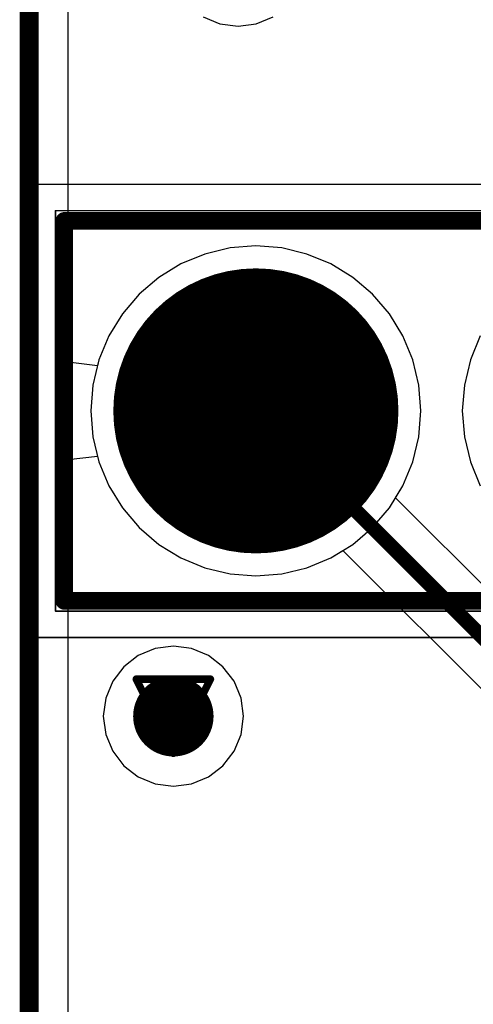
# Model space of a CAD drawing. Header units: millimetres. Extents: x 138 to 555, y 26 to 334.
# Tile 393 of 656: x 228 to 231, y 281 to 288. Entities that reach past the tile are written whole.
import ezdxf

# ---------------------------------------------------------------- set-up
doc = ezdxf.new("R2010")
doc.units = ezdxf.units.MM
for name, color, linetype in [('BottomLayer', 5, 'Continuous'), ('BottomSolder', 6, 'Continuous'), ('DrillDrawing', 1, 'Continuous'), ('Mechanical20', 56, 'Continuous'), ('Mechanical27', 56, 'Continuous'), ('MidLayer1', 16, 'Continuous'), ('MidLayer2', 76, 'Continuous'), ('MidLayer3', 90, 'Continuous'), ('MidLayer4', 156, 'Continuous'), ('MultiLayer', 9, 'Continuous'), ('PadHoleLayer', 156, 'Continuous'), ('TopLayer', 1, 'Continuous'), ('TopOverlay', 2, 'Continuous'), ('TopSolder', 216, 'Continuous'), ('ViaHoleLayer', 16, 'Continuous')]:
    doc.layers.add(name, color=color, linetype=linetype)

# ---------------------------------------------------------------- blocks, each defined once
blk = doc.blocks.new('CON_SAMTEC_TSW_103_07_F_S_799')
at = {"layer": 'BottomLayer', "const_width": 0.925}
for points in [[(-0.4625, 0, 1), (0.4625, 0, 1)], [(2.0775, 0, 1), (3.0025, 0, 1)]]:
    blk.add_lwpolyline(points, format="xyb", close=True, dxfattribs=at)
at = {"layer": 'BottomLayer'}
blk.add_solid([(-3.465, -0.925), (-1.615, -0.925), (-3.465, 0.925), (-1.615, 0.925)], dxfattribs=at)
at = {"layer": 'BottomSolder', "const_width": 0.975}
for points in [[(-0.4875, 0, 1), (0.4875, 0, 1)], [(2.0525, 0, 1), (3.0275, 0, 1)]]:
    blk.add_lwpolyline(points, format="xyb", close=True, dxfattribs=at)
at = {"layer": 'BottomSolder'}
blk.add_solid([(-3.515, -0.975), (-1.565, -0.975), (-3.515, 0.975), (-1.565, 0.975)], dxfattribs=at)
at = {"layer": 'Mechanical20', "const_width": 0.01}
for points in [[(-4.09, 1.55), (-4.09, -1.55)], [(4.09, 1.55), (-4.09, 1.55)], [(4.09, 1.55), (4.09, -1.55)], [(4.09, -1.55), (-4.09, -1.55)]]:
    blk.add_lwpolyline(points, dxfattribs=at)
at = {"layer": 'Mechanical20', "const_width": 0.005}
for points in [[(-4.0925, 1.55, 1), (-4.0875, 1.55, 1)], [(-4.0925, 1.55, 1), (-4.0875, 1.55, 1)], [(4.0875, 1.55, 1), (4.0925, 1.55, 1)], [(4.0875, 1.55, 1), (4.0925, 1.55, 1)], [(-4.0925, -1.55, 1), (-4.0875, -1.55, 1)], [(-4.0925, -1.55, 1), (-4.0875, -1.55, 1)], [(4.0875, -1.55, 1), (4.0925, -1.55, 1)], [(4.0875, -1.55, 1), (4.0925, -1.55, 1)]]:
    blk.add_lwpolyline(points, format="xyb", close=True, dxfattribs=at)
at = {"layer": 'Mechanical27'}
for p, q in [((-2.6348, 0.357), (-2.492, 0.4998)), ((-2.492, 0.4998), (-2.492, -0.5)), ((-2.73, 0.3094), (-2.6348, 0.357))]:
    blk.add_line(p, q, dxfattribs=at)
at = {"layer": 'Mechanical27', "const_width": 0.01}
for points in [[(-3.91, 1.37), (-3.91, -1.37)], [(3.91, 1.37), (-3.91, 1.37)], [(3.91, 1.37), (3.91, -1.37)], [(-1.615, 0.925), (-3.465, 0.925)], [(-3.465, 0.925), (-3.465, -0.925)], [(-1.615, 0.925), (-1.615, -0.925)], [(-1.615, -0.925), (-3.465, -0.925)], [(3.91, -1.37), (-3.91, -1.37)]]:
    blk.add_lwpolyline(points, dxfattribs=at)
at = {"layer": 'Mechanical27'}
for points, const_width in [([(-3.9125, 1.37, 1), (-3.9075, 1.37, 1)], 0.005), ([(-3.9125, 1.37, 1), (-3.9075, 1.37, 1)], 0.005), ([(3.9075, 1.37, 1), (3.9125, 1.37, 1)], 0.005), ([(3.9075, 1.37, 1), (3.9125, 1.37, 1)], 0.005), ([(-3.4675, 0.925, 1), (-3.4625, 0.925, 1)], 0.005), ([(-3.4675, 0.925, 1), (-3.4625, 0.925, 1)], 0.005), ([(-1.6175, 0.925, 1), (-1.6125, 0.925, 1)], 0.005), ([(-1.6175, 0.925, 1), (-1.6125, 0.925, 1)], 0.005), ([(0.925, 0, 1), (-0.925, 0, 1)], 0.01), ([(3.465, 0, 1), (1.615, 0, 1)], 0.01), ([(-0.9275, 0, 1), (-0.9225, 0, 1)], 0.005), ([(0.9225, 0, 1), (0.9275, 0, 1)], 0.005), ([(1.6125, 0, 1), (1.6175, 0, 1)], 0.005), ([(3.4625, 0, 1), (3.4675, 0, 1)], 0.005), ([(-3.4675, -0.925, 1), (-3.4625, -0.925, 1)], 0.005), ([(-3.4675, -0.925, 1), (-3.4625, -0.925, 1)], 0.005), ([(-1.6175, -0.925, 1), (-1.6125, -0.925, 1)], 0.005), ([(-1.6175, -0.925, 1), (-1.6125, -0.925, 1)], 0.005), ([(-3.9125, -1.37, 1), (-3.9075, -1.37, 1)], 0.005), ([(-3.9125, -1.37, 1), (-3.9075, -1.37, 1)], 0.005), ([(3.9075, -1.37, 1), (3.9125, -1.37, 1)], 0.005), ([(3.9075, -1.37, 1), (3.9125, -1.37, 1)], 0.005)]:
    blk.add_lwpolyline(points, format="xyb", close=True, dxfattribs=dict(at, const_width=const_width))
at = {"layer": 'MidLayer1', "const_width": 0.925}
for points in [[(-3.0025, 0, 1), (-2.0775, 0, 1)], [(-0.4625, 0, 1), (0.4625, 0, 1)], [(2.0775, 0, 1), (3.0025, 0, 1)]]:
    blk.add_lwpolyline(points, format="xyb", close=True, dxfattribs=at)
at = {"layer": 'MidLayer2', "const_width": 0.925}
for points in [[(-3.0025, 0, 1), (-2.0775, 0, 1)], [(-0.4625, 0, 1), (0.4625, 0, 1)], [(2.0775, 0, 1), (3.0025, 0, 1)]]:
    blk.add_lwpolyline(points, format="xyb", close=True, dxfattribs=at)
at = {"layer": 'MidLayer3', "const_width": 0.925}
for points in [[(-3.0025, 0, 1), (-2.0775, 0, 1)], [(-0.4625, 0, 1), (0.4625, 0, 1)], [(2.0775, 0, 1), (3.0025, 0, 1)]]:
    blk.add_lwpolyline(points, format="xyb", close=True, dxfattribs=at)
at = {"layer": 'MidLayer4', "const_width": 0.925}
for points in [[(-3.0025, 0, 1), (-2.0775, 0, 1)], [(-0.4625, 0, 1), (0.4625, 0, 1)], [(2.0775, 0, 1), (3.0025, 0, 1)]]:
    blk.add_lwpolyline(points, format="xyb", close=True, dxfattribs=at)
at = {"layer": 'MultiLayer', "const_width": 0.925}
for points in [[(-0.4625, 0, 1), (0.4625, 0, 1)], [(2.0775, 0, 1), (3.0025, 0, 1)]]:
    blk.add_lwpolyline(points, format="xyb", close=True, dxfattribs=at)
at = {"layer": 'PadHoleLayer', "const_width": 0.5}
for points in [[(-2.79, 0, 1), (-2.29, 0, 1)], [(-0.25, 0, 1), (0.25, 0, 1)], [(2.29, 0, 1), (2.79, 0, 1)]]:
    blk.add_lwpolyline(points, format="xyb", close=True, dxfattribs=at)
at = {"layer": 'TopLayer', "const_width": 0.925}
for points in [[(-0.4625, 0, 1), (0.4625, 0, 1)], [(2.0775, 0, 1), (3.0025, 0, 1)]]:
    blk.add_lwpolyline(points, format="xyb", close=True, dxfattribs=at)
at = {"layer": 'TopLayer'}
blk.add_solid([(-3.465, -0.925), (-1.615, -0.925), (-3.465, 0.925), (-1.615, 0.925)], dxfattribs=at)
at = {"layer": 'TopOverlay'}
for p, q in [((-4.3865, -0.5948), (-4.3865, 0.6049)), ((-4.1009, -0.3663), (-4.2151, -0.4234)), ((-4.2151, -0.4234), (-4.3865, -0.5948))]:
    blk.add_line(p, q, dxfattribs=at)
at = {"layer": 'TopOverlay', "const_width": 0.12}
for points in [[(-3.85, 1.3), (-3.85, -1.3)], [(3.85, 1.3), (-3.85, 1.3)], [(3.85, 1.3), (3.85, -1.3)], [(3.85, -1.3), (-3.85, -1.3)]]:
    blk.add_lwpolyline(points, dxfattribs=at)
at = {"layer": 'TopOverlay', "const_width": 0.06}
for points in [[(-3.88, 1.3, 1), (-3.82, 1.3, 1)], [(-3.88, 1.3, 1), (-3.82, 1.3, 1)], [(3.82, 1.3, 1), (3.88, 1.3, 1)], [(3.82, 1.3, 1), (3.88, 1.3, 1)], [(-3.88, -1.3, 1), (-3.82, -1.3, 1)], [(-3.88, -1.3, 1), (-3.82, -1.3, 1)], [(3.82, -1.3, 1), (3.88, -1.3, 1)], [(3.82, -1.3, 1), (3.88, -1.3, 1)]]:
    blk.add_lwpolyline(points, format="xyb", close=True, dxfattribs=at)
at = {"layer": 'TopSolder', "const_width": 0.975}
for points in [[(-0.4875, 0, 1), (0.4875, 0, 1)], [(2.0525, 0, 1), (3.0275, 0, 1)]]:
    blk.add_lwpolyline(points, format="xyb", close=True, dxfattribs=at)
at = {"layer": 'TopSolder'}
blk.add_solid([(-3.515, -0.975), (-1.565, -0.975), (-3.515, 0.975), (-1.565, 0.975)], dxfattribs=at)

msp = doc.modelspace()

# ---------------------------------------------------------------- linework, layer by layer
at = {"layer": 'BottomLayer'}
for p, q in [((229.3281, 286.229), (229.1559, 286.1877)), ((229.5046, 286.2429), (229.3281, 286.229)), ((229.6812, 286.229), (229.5046, 286.2429)), ((229.8534, 286.1877), (229.6812, 286.229)), ((229.1559, 286.1877), (228.9923, 286.1199)), ((230.017, 286.1199), (229.8534, 286.1877)), ((228.9923, 286.1199), (228.8413, 286.0274)), ((230.168, 286.0274), (230.017, 286.1199)), ((228.8413, 286.0274), (228.7067, 285.9124)), ((230.3026, 285.9124), (230.168, 286.0274)), ((228.7067, 285.9124), (228.5917, 285.7778)), ((230.4176, 285.7778), (230.3026, 285.9124)), ((228.5917, 285.7778), (228.4992, 285.6268)), ((230.5101, 285.6268), (230.4176, 285.7778)), ((228.4992, 285.6268), (228.4314, 285.4632)), ((230.5779, 285.4632), (230.5101, 285.6268)), ((231.0392, 285.6268), (230.9714, 285.4632)), ((228.4314, 285.4632), (228.3901, 285.291)), ((230.6192, 285.291), (230.5779, 285.4632)), ((230.9714, 285.4632), (230.9301, 285.291)), ((228.3901, 285.291), (228.3762, 285.1145)), ((230.6331, 285.1145), (230.6192, 285.291)), ((230.9301, 285.291), (230.9162, 285.1145)), ((228.3762, 285.1145), (228.3901, 284.9379)), ((230.6192, 284.9379), (230.6331, 285.1145)), ((230.9162, 285.1145), (230.9301, 284.9379)), ((228.3901, 284.9379), (228.4314, 284.7657)), ((230.5779, 284.7657), (230.6192, 284.9379)), ((230.9301, 284.9379), (230.9714, 284.7657)), ((228.4314, 284.7657), (228.4992, 284.6021)), ((230.5101, 284.6021), (230.5779, 284.7657)), ((230.9714, 284.7657), (231.0392, 284.6021)), ((228.4992, 284.6021), (228.5917, 284.4511)), ((230.4176, 284.4511), (230.5101, 284.6021)), ((228.5917, 284.4511), (228.7067, 284.3165)), ((230.3026, 284.3165), (230.4176, 284.4511)), ((228.7067, 284.3165), (228.8413, 284.2015)), ((230.168, 284.2015), (230.3026, 284.3165)), ((228.8413, 284.2015), (228.9923, 284.109)), ((230.017, 284.109), (230.168, 284.2015)), ((228.9923, 284.109), (229.1559, 284.0412)), ((229.8534, 284.0412), (230.017, 284.109)), ((229.1559, 284.0412), (229.3281, 283.9999)), ((229.6812, 283.9999), (229.8534, 284.0412)), ((229.3281, 283.9999), (229.5046, 283.986)), ((229.5046, 283.986), (229.6812, 283.9999))]:
    msp.add_line(p, q, dxfattribs=at)
at = {"layer": 'BottomLayer', "const_width": 0.275}
msp.add_lwpolyline([(228.8028, 283.0255, 1), (229.0778, 283.0255, 1)], format="xyb", close=True, dxfattribs=at)
at = {"layer": 'DrillDrawing', "const_width": 0.0508}
for points in [[(229.2506, 285.3685), (229.7586, 285.3685)], [(229.2506, 285.3685), (229.5046, 284.8605)], [(229.5046, 284.8605), (229.7586, 285.3685)], [(228.6863, 283.2795), (229.1943, 283.2795)], [(228.6863, 283.2795), (228.9403, 282.7715)], [(228.9403, 282.7715), (229.1943, 283.2795)], [(228.7879, 283.1779), (229.0927, 283.1779)], [(228.7879, 283.1779), (228.9403, 282.8731)], [(228.9403, 282.8731), (229.0927, 283.1779)]]:
    msp.add_lwpolyline(points, dxfattribs=at)
at = {"layer": 'DrillDrawing', "const_width": 0.0254}
for points in [[(229.2379, 285.3685, 1), (229.2633, 285.3685, 1)], [(229.2379, 285.3685, 1), (229.2633, 285.3685, 1)], [(229.7459, 285.3685, 1), (229.7713, 285.3685, 1)], [(229.7459, 285.3685, 1), (229.7713, 285.3685, 1)], [(229.4919, 284.8605, 1), (229.5173, 284.8605, 1)], [(229.4919, 284.8605, 1), (229.5173, 284.8605, 1)], [(228.6736, 283.2795, 1), (228.699, 283.2795, 1)], [(228.6736, 283.2795, 1), (228.699, 283.2795, 1)], [(229.1816, 283.2795, 1), (229.207, 283.2795, 1)], [(229.1816, 283.2795, 1), (229.207, 283.2795, 1)], [(228.7752, 283.1779, 1), (228.8006, 283.1779, 1)], [(228.7752, 283.1779, 1), (228.8006, 283.1779, 1)], [(229.08, 283.1779, 1), (229.1054, 283.1779, 1)], [(229.08, 283.1779, 1), (229.1054, 283.1779, 1)], [(228.9276, 282.8731, 1), (228.953, 282.8731, 1)], [(228.9276, 282.8731, 1), (228.953, 282.8731, 1)], [(228.9276, 282.7715, 1), (228.953, 282.7715, 1)], [(228.9276, 282.7715, 1), (228.953, 282.7715, 1)]]:
    msp.add_lwpolyline(points, format="xyb", close=True, dxfattribs=at)
at = {"layer": 'MidLayer1'}
for p, q in [((229.1431, 287.8099), (229.2587, 287.762)), ((229.2587, 287.762), (229.3827, 287.7457)), ((229.3827, 287.7457), (229.5067, 287.762)), ((229.5067, 287.762), (229.6222, 287.8099)), ((229.3281, 286.229), (229.1559, 286.1877)), ((229.5046, 286.2429), (229.3281, 286.229)), ((229.6812, 286.229), (229.5046, 286.2429)), ((229.8534, 286.1877), (229.6812, 286.229)), ((229.1559, 286.1877), (228.9923, 286.1199)), ((230.017, 286.1199), (229.8534, 286.1877)), ((228.9923, 286.1199), (228.8413, 286.0274)), ((230.168, 286.0274), (230.017, 286.1199)), ((228.8413, 286.0274), (228.7067, 285.9124)), ((230.3026, 285.9124), (230.168, 286.0274)), ((228.7067, 285.9124), (228.5917, 285.7778)), ((230.4176, 285.7778), (230.3026, 285.9124)), ((228.5917, 285.7778), (228.4992, 285.6268)), ((230.5101, 285.6268), (230.4176, 285.7778)), ((228.4992, 285.6268), (228.4314, 285.4632)), ((230.5779, 285.4632), (230.5101, 285.6268)), ((231.0392, 285.6268), (230.9714, 285.4632)), ((228.4314, 285.4632), (228.3901, 285.291)), ((230.6192, 285.291), (230.5779, 285.4632)), ((230.9714, 285.4632), (230.9301, 285.291)), ((228.3901, 285.291), (228.3762, 285.1145)), ((230.6331, 285.1145), (230.6192, 285.291)), ((230.9301, 285.291), (230.9162, 285.1145)), ((228.3762, 285.1145), (228.3901, 284.9379)), ((230.6192, 284.9379), (230.6331, 285.1145)), ((230.9162, 285.1145), (230.9301, 284.9379)), ((228.3901, 284.9379), (228.4314, 284.7657)), ((230.5779, 284.7657), (230.6192, 284.9379)), ((230.9301, 284.9379), (230.9714, 284.7657)), ((228.4314, 284.7657), (228.4992, 284.6021)), ((230.5101, 284.6021), (230.5779, 284.7657)), ((230.9714, 284.7657), (231.0392, 284.6021)), ((228.4992, 284.6021), (228.5917, 284.4511)), ((230.4176, 284.4511), (230.5101, 284.6021)), ((228.5917, 284.4511), (228.7067, 284.3165)), ((230.3026, 284.3165), (230.4176, 284.4511)), ((228.7067, 284.3165), (228.8413, 284.2015)), ((230.168, 284.2015), (230.3026, 284.3165)), ((228.8413, 284.2015), (228.9923, 284.109)), ((230.017, 284.109), (230.168, 284.2015)), ((228.9923, 284.109), (229.1559, 284.0412)), ((229.8534, 284.0412), (230.017, 284.109)), ((229.1559, 284.0412), (229.3281, 283.9999)), ((229.6812, 283.9999), (229.8534, 284.0412)), ((229.3281, 283.9999), (229.5046, 283.986)), ((229.5046, 283.986), (229.6812, 283.9999)), ((228.9403, 283.5046), (228.8163, 283.4882)), ((229.0643, 283.4882), (228.9403, 283.5046)), ((228.7008, 283.4404), (228.6016, 283.3642)), ((228.8163, 283.4882), (228.7008, 283.4404)), ((229.1799, 283.4404), (229.0643, 283.4882)), ((229.2791, 283.3642), (229.1799, 283.4404)), ((228.6016, 283.3642), (228.5254, 283.265)), ((229.3553, 283.265), (229.2791, 283.3642)), ((228.5254, 283.265), (228.4776, 283.1495)), ((229.4031, 283.1495), (229.3553, 283.265)), ((228.4776, 283.1495), (228.4612, 283.0255)), ((229.4194, 283.0255), (229.4031, 283.1495)), ((228.4612, 283.0255), (228.4776, 282.9015)), ((229.4031, 282.9015), (229.4194, 283.0255)), ((228.4776, 282.9015), (228.5254, 282.7859)), ((229.3553, 282.7859), (229.4031, 282.9015)), ((228.5254, 282.7859), (228.6016, 282.6867)), ((229.2791, 282.6867), (229.3553, 282.7859)), ((228.6016, 282.6867), (228.7008, 282.6105)), ((229.1799, 282.6105), (229.2791, 282.6867)), ((228.7008, 282.6105), (228.8163, 282.5627)), ((228.8163, 282.5627), (228.9403, 282.5464)), ((228.9403, 282.5464), (229.0643, 282.5627)), ((229.0643, 282.5627), (229.1799, 282.6105))]:
    msp.add_line(p, q, dxfattribs=at)
at = {"layer": 'MidLayer1', "const_width": 0.275}
msp.add_lwpolyline([(228.8028, 283.0255, 1), (229.0778, 283.0255, 1)], format="xyb", close=True, dxfattribs=at)
at = {"layer": 'MidLayer2'}
for p, q in [((229.3281, 286.229), (229.1559, 286.1877)), ((229.5046, 286.2429), (229.3281, 286.229)), ((229.6812, 286.229), (229.5046, 286.2429)), ((229.8534, 286.1877), (229.6812, 286.229)), ((229.1559, 286.1877), (228.9923, 286.1199)), ((230.017, 286.1199), (229.8534, 286.1877)), ((228.9923, 286.1199), (228.8413, 286.0274)), ((230.168, 286.0274), (230.017, 286.1199)), ((228.8413, 286.0274), (228.7067, 285.9124)), ((230.3026, 285.9124), (230.168, 286.0274)), ((228.7067, 285.9124), (228.5917, 285.7778)), ((230.4176, 285.7778), (230.3026, 285.9124)), ((228.5917, 285.7778), (228.4992, 285.6268)), ((230.5101, 285.6268), (230.4176, 285.7778)), ((228.4992, 285.6268), (228.4314, 285.4632)), ((230.5779, 285.4632), (230.5101, 285.6268)), ((231.0392, 285.6268), (230.9714, 285.4632)), ((228.4314, 285.4632), (228.3901, 285.291)), ((230.6192, 285.291), (230.5779, 285.4632)), ((230.9714, 285.4632), (230.9301, 285.291)), ((228.3901, 285.291), (228.3762, 285.1145)), ((230.6331, 285.1145), (230.6192, 285.291)), ((230.9301, 285.291), (230.9162, 285.1145)), ((228.3762, 285.1145), (228.3901, 284.9379)), ((230.6192, 284.9379), (230.6331, 285.1145)), ((230.9162, 285.1145), (230.9301, 284.9379)), ((228.3901, 284.9379), (228.4314, 284.7657)), ((230.5779, 284.7657), (230.6192, 284.9379)), ((230.9301, 284.9379), (230.9714, 284.7657)), ((228.4314, 284.7657), (228.4992, 284.6021)), ((230.5101, 284.6021), (230.5779, 284.7657)), ((230.9714, 284.7657), (231.0392, 284.6021)), ((228.4992, 284.6021), (228.5917, 284.4511)), ((230.4176, 284.4511), (230.5101, 284.6021)), ((228.5917, 284.4511), (228.7067, 284.3165)), ((230.3026, 284.3165), (230.4176, 284.4511)), ((228.7067, 284.3165), (228.8413, 284.2015)), ((230.168, 284.2015), (230.3026, 284.3165)), ((228.8413, 284.2015), (228.9923, 284.109)), ((230.017, 284.109), (230.168, 284.2015)), ((228.9923, 284.109), (229.1559, 284.0412)), ((229.8534, 284.0412), (230.017, 284.109)), ((229.1559, 284.0412), (229.3281, 283.9999)), ((229.6812, 283.9999), (229.8534, 284.0412)), ((229.3281, 283.9999), (229.5046, 283.986)), ((229.5046, 283.986), (229.6812, 283.9999))]:
    msp.add_line(p, q, dxfattribs=at)
at = {"layer": 'MidLayer2', "const_width": 0.275}
msp.add_lwpolyline([(228.8028, 283.0255, 1), (229.0778, 283.0255, 1)], format="xyb", close=True, dxfattribs=at)
at = {"layer": 'MidLayer3'}
for p, q in [((229.3281, 286.229), (229.1559, 286.1877)), ((229.5046, 286.2429), (229.3281, 286.229)), ((229.6812, 286.229), (229.5046, 286.2429)), ((229.8534, 286.1877), (229.6812, 286.229)), ((229.1559, 286.1877), (228.9923, 286.1199)), ((230.017, 286.1199), (229.8534, 286.1877)), ((228.9923, 286.1199), (228.8413, 286.0274)), ((230.168, 286.0274), (230.017, 286.1199)), ((228.8413, 286.0274), (228.7067, 285.9124)), ((230.3026, 285.9124), (230.168, 286.0274)), ((228.7067, 285.9124), (228.5917, 285.7778)), ((230.4176, 285.7778), (230.3026, 285.9124)), ((228.5917, 285.7778), (228.4992, 285.6268)), ((230.5101, 285.6268), (230.4176, 285.7778)), ((228.4992, 285.6268), (228.4314, 285.4632)), ((230.5779, 285.4632), (230.5101, 285.6268)), ((231.0392, 285.6268), (230.9714, 285.4632)), ((228.4314, 285.4632), (228.3901, 285.291)), ((230.6192, 285.291), (230.5779, 285.4632)), ((230.9714, 285.4632), (230.9301, 285.291)), ((228.3901, 285.291), (228.3762, 285.1145)), ((230.6331, 285.1145), (230.6192, 285.291)), ((230.9301, 285.291), (230.9162, 285.1145)), ((228.3762, 285.1145), (228.3901, 284.9379)), ((230.6192, 284.9379), (230.6331, 285.1145)), ((230.9162, 285.1145), (230.9301, 284.9379)), ((228.3901, 284.9379), (228.4314, 284.7657)), ((230.5779, 284.7657), (230.6192, 284.9379)), ((230.9301, 284.9379), (230.9714, 284.7657)), ((228.4314, 284.7657), (228.4992, 284.6021)), ((230.5101, 284.6021), (230.5779, 284.7657)), ((230.9714, 284.7657), (231.0392, 284.6021)), ((228.4992, 284.6021), (228.5917, 284.4511)), ((230.4176, 284.4511), (230.5101, 284.6021)), ((228.5917, 284.4511), (228.7067, 284.3165)), ((230.3026, 284.3165), (230.4176, 284.4511)), ((228.7067, 284.3165), (228.8413, 284.2015)), ((230.168, 284.2015), (230.3026, 284.3165)), ((228.8413, 284.2015), (228.9923, 284.109)), ((230.017, 284.109), (230.168, 284.2015)), ((228.9923, 284.109), (229.1559, 284.0412)), ((229.8534, 284.0412), (230.017, 284.109)), ((229.1559, 284.0412), (229.3281, 283.9999)), ((229.6812, 283.9999), (229.8534, 284.0412)), ((229.3281, 283.9999), (229.5046, 283.986)), ((229.5046, 283.986), (229.6812, 283.9999))]:
    msp.add_line(p, q, dxfattribs=at)
at = {"layer": 'MidLayer3', "const_width": 0.275}
msp.add_lwpolyline([(228.8028, 283.0255, 1), (229.0778, 283.0255, 1)], format="xyb", close=True, dxfattribs=at)
at = {"layer": 'MidLayer4'}
for p, q in [((229.1431, 287.8099), (229.2587, 287.762)), ((229.2587, 287.762), (229.3827, 287.7457)), ((229.3827, 287.7457), (229.5067, 287.762)), ((229.5067, 287.762), (229.6222, 287.8099)), ((229.3281, 286.229), (229.1559, 286.1877)), ((229.5046, 286.2429), (229.3281, 286.229)), ((229.6812, 286.229), (229.5046, 286.2429)), ((229.8534, 286.1877), (229.6812, 286.229)), ((229.1559, 286.1877), (228.9923, 286.1199)), ((230.017, 286.1199), (229.8534, 286.1877)), ((228.9923, 286.1199), (228.8413, 286.0274)), ((230.168, 286.0274), (230.017, 286.1199)), ((228.8413, 286.0274), (228.7067, 285.9124)), ((230.3026, 285.9124), (230.168, 286.0274)), ((228.7067, 285.9124), (228.5917, 285.7778)), ((230.4176, 285.7778), (230.3026, 285.9124)), ((228.5917, 285.7778), (228.4992, 285.6268)), ((230.5101, 285.6268), (230.4176, 285.7778)), ((228.4992, 285.6268), (228.4314, 285.4632)), ((230.5779, 285.4632), (230.5101, 285.6268)), ((231.0392, 285.6268), (230.9714, 285.4632)), ((228.4314, 285.4632), (228.3901, 285.291)), ((230.6192, 285.291), (230.5779, 285.4632)), ((230.9714, 285.4632), (230.9301, 285.291)), ((228.3901, 285.291), (228.3762, 285.1145)), ((230.6331, 285.1145), (230.6192, 285.291)), ((230.9301, 285.291), (230.9162, 285.1145)), ((228.3762, 285.1145), (228.3901, 284.9379)), ((230.6192, 284.9379), (230.6331, 285.1145)), ((230.9162, 285.1145), (230.9301, 284.9379)), ((228.3901, 284.9379), (228.4314, 284.7657)), ((230.5779, 284.7657), (230.6192, 284.9379)), ((230.9301, 284.9379), (230.9714, 284.7657)), ((228.4314, 284.7657), (228.4992, 284.6021)), ((230.5101, 284.6021), (230.5779, 284.7657)), ((230.9714, 284.7657), (231.0392, 284.6021)), ((228.4992, 284.6021), (228.5917, 284.4511)), ((230.4176, 284.4511), (230.5101, 284.6021)), ((228.5917, 284.4511), (228.7067, 284.3165)), ((230.3026, 284.3165), (230.4176, 284.4511)), ((228.7067, 284.3165), (228.8413, 284.2015)), ((230.168, 284.2015), (230.3026, 284.3165)), ((228.8413, 284.2015), (228.9923, 284.109)), ((230.017, 284.109), (230.168, 284.2015)), ((228.9923, 284.109), (229.1559, 284.0412)), ((229.8534, 284.0412), (230.017, 284.109)), ((229.1559, 284.0412), (229.3281, 283.9999)), ((229.6812, 283.9999), (229.8534, 284.0412)), ((229.3281, 283.9999), (229.5046, 283.986)), ((229.5046, 283.986), (229.6812, 283.9999)), ((228.9403, 283.5046), (228.8163, 283.4882)), ((229.0643, 283.4882), (228.9403, 283.5046)), ((228.7008, 283.4404), (228.6016, 283.3642)), ((228.8163, 283.4882), (228.7008, 283.4404)), ((229.1799, 283.4404), (229.0643, 283.4882)), ((229.2791, 283.3642), (229.1799, 283.4404)), ((228.6016, 283.3642), (228.5254, 283.265)), ((229.3553, 283.265), (229.2791, 283.3642)), ((228.5254, 283.265), (228.4776, 283.1495)), ((229.4031, 283.1495), (229.3553, 283.265)), ((228.4776, 283.1495), (228.4612, 283.0255)), ((229.4194, 283.0255), (229.4031, 283.1495)), ((228.4612, 283.0255), (228.4776, 282.9015)), ((229.4031, 282.9015), (229.4194, 283.0255)), ((228.4776, 282.9015), (228.5254, 282.7859)), ((229.3553, 282.7859), (229.4031, 282.9015)), ((228.5254, 282.7859), (228.6016, 282.6867)), ((229.2791, 282.6867), (229.3553, 282.7859)), ((228.6016, 282.6867), (228.7008, 282.6105)), ((229.1799, 282.6105), (229.2791, 282.6867)), ((228.7008, 282.6105), (228.8163, 282.5627)), ((228.8163, 282.5627), (228.9403, 282.5464)), ((228.9403, 282.5464), (229.0643, 282.5627)), ((229.0643, 282.5627), (229.1799, 282.6105))]:
    msp.add_line(p, q, dxfattribs=at)
at = {"layer": 'MidLayer4', "const_width": 0.275}
msp.add_lwpolyline([(228.8028, 283.0255, 1), (229.0778, 283.0255, 1)], format="xyb", close=True, dxfattribs=at)
at = {"layer": 'MultiLayer', "const_width": 0.275}
msp.add_lwpolyline([(228.8028, 283.0255, 1), (229.0778, 283.0255, 1)], format="xyb", close=True, dxfattribs=at)
at = {"layer": 'TopLayer'}
for p, q in [((228.2219, 285.4474), (228.2219, 288.4537)), ((229.3281, 286.229), (229.1559, 286.1877)), ((229.5046, 286.2429), (229.3281, 286.229)), ((229.6812, 286.229), (229.5046, 286.2429)), ((229.8534, 286.1877), (229.6812, 286.229)), ((229.1559, 286.1877), (228.9923, 286.1199)), ((230.017, 286.1199), (229.8534, 286.1877)), ((228.9923, 286.1199), (228.8413, 286.0274)), ((230.168, 286.0274), (230.017, 286.1199)), ((228.8413, 286.0274), (228.7067, 285.9124)), ((230.3026, 285.9124), (230.168, 286.0274)), ((228.7067, 285.9124), (228.5917, 285.7778)), ((230.4176, 285.7778), (230.3026, 285.9124)), ((228.5917, 285.7778), (228.4992, 285.6268)), ((230.5101, 285.6268), (230.4176, 285.7778)), ((228.4992, 285.6268), (228.4314, 285.4632)), ((230.5779, 285.4632), (230.5101, 285.6268)), ((231.0392, 285.6268), (230.9714, 285.4632)), ((228.4314, 285.4632), (228.4219, 285.4237)), ((230.6192, 285.291), (230.5779, 285.4632)), ((230.9714, 285.4632), (230.9301, 285.291)), ((228.4219, 285.4237), (228.2219, 285.4474)), ((230.6331, 285.1145), (230.6192, 285.291)), ((230.9301, 285.291), (230.9162, 285.1145)), ((230.6192, 284.9379), (230.6331, 285.1145)), ((230.9162, 285.1145), (230.9301, 284.9379)), ((230.5779, 284.7657), (230.6192, 284.9379)), ((230.9301, 284.9379), (230.9714, 284.7657)), ((228.2219, 284.7815), (228.4219, 284.8052)), ((228.2219, 278.4225), (228.2219, 284.7815)), ((228.4219, 284.8052), (228.4314, 284.7657)), ((228.4314, 284.7657), (228.4992, 284.6021)), ((230.5101, 284.6021), (230.5779, 284.7657)), ((230.9714, 284.7657), (231.0392, 284.6021)), ((228.4992, 284.6021), (228.5917, 284.4511)), ((230.4597, 284.5199), (230.5101, 284.6021)), ((232.4075, 282.572), (230.4597, 284.5199)), ((228.5917, 284.4511), (228.7067, 284.3165)), ((228.7067, 284.3165), (228.8413, 284.2015)), ((228.8413, 284.2015), (228.9923, 284.109)), ((228.9923, 284.109), (229.1559, 284.0412)), ((229.8534, 284.0412), (230.017, 284.109)), ((230.017, 284.109), (230.0992, 284.1594)), ((230.0992, 284.1594), (232.1217, 282.1369)), ((229.1559, 284.0412), (229.3281, 283.9999)), ((229.6812, 283.9999), (229.8534, 284.0412)), ((229.3281, 283.9999), (229.5046, 283.986)), ((229.5046, 283.986), (229.6812, 283.9999))]:
    msp.add_line(p, q, dxfattribs=at)
for points, const_width in [([(227.9546, 278.4225), (227.9546, 288.5645)], 0.13), ([(229.5047, 285.1145), (232.302, 282.3171)], 0.1)]:
    msp.add_lwpolyline(points, dxfattribs=dict(at, const_width=const_width))
for points, const_width in [([(229.4797, 285.1145, 1), (229.5297, 285.1145, 1)], 0.05), ([(228.8028, 283.0255, 1), (229.0778, 283.0255, 1)], 0.275)]:
    msp.add_lwpolyline(points, format="xyb", close=True, dxfattribs=dict(at, const_width=const_width))
at = {"layer": 'ViaHoleLayer', "const_width": 0.15}
msp.add_lwpolyline([(228.8653, 283.0255, 1), (229.0153, 283.0255, 1)], format="xyb", close=True, dxfattribs=at)

# ---------------------------------------------------------------- block references
at = {"rotation": 180}
msp.add_blockref('CON_SAMTEC_TSW_103_07_F_S_799', (232.0446, 285.1145), dxfattribs=at)

doc.saveas('drawing.dxf')
